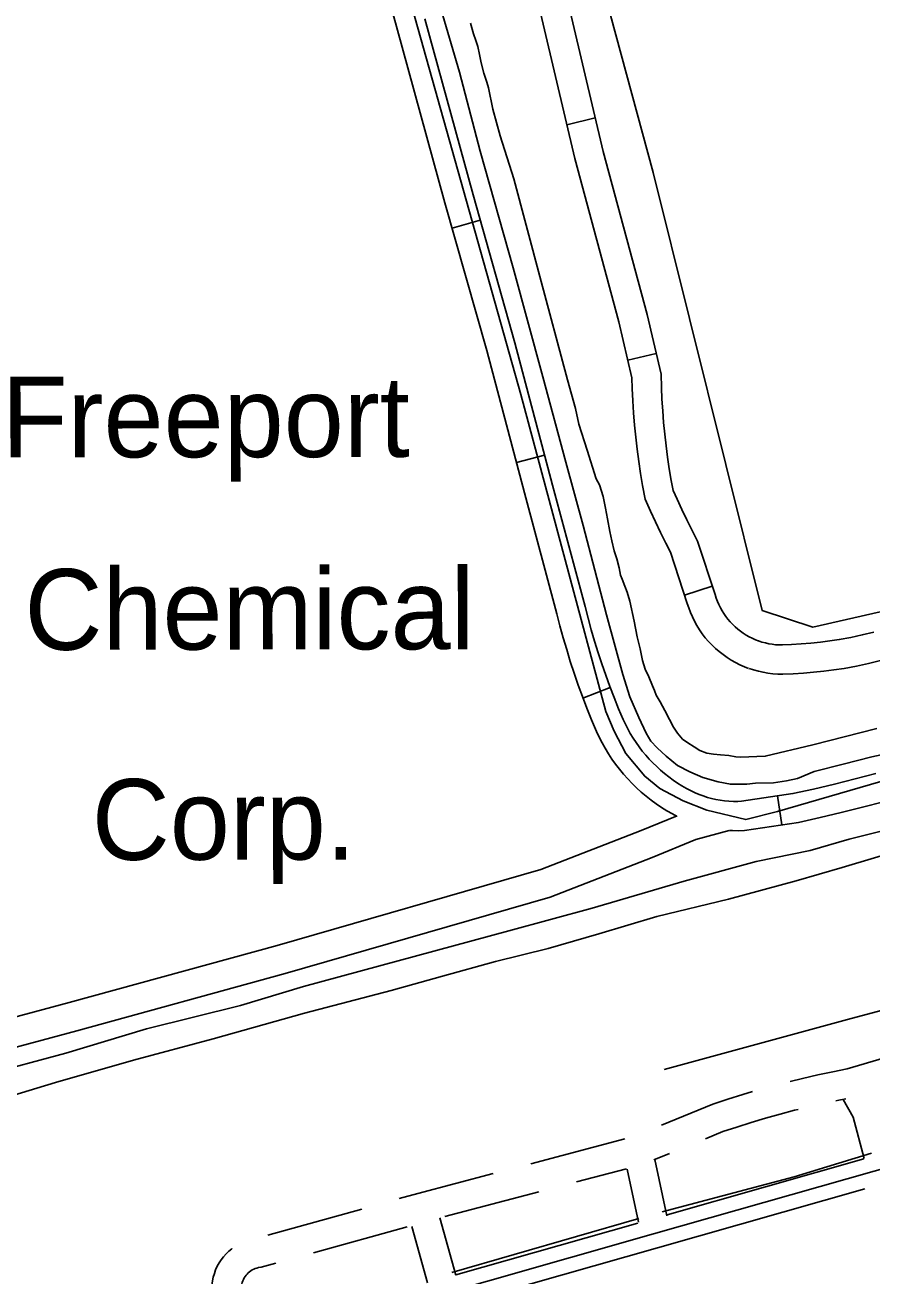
# Model space of a CAD drawing. Extents: x 3419139 to 3457078, y 540382 to 565875.
# Drawn here: x 3441775 to 3442646, y 559786 to 561071 of the extents above; entities that cross this region are included whole.
import ezdxf

# ---------------------------------------------------------------- set-up
doc = ezdxf.new("R2010")
doc.units = 0
for name, color, linetype in [('V-BLDG-IDEN', 7, 'Continuous'), ('V-ROAD-CNTR', 7, 'Continuous'), ('V-TOPO-SHOR', 7, 'Continuous')]:
    doc.layers.add(name, color=color, linetype=linetype)

msp = doc.modelspace()

# ---------------------------------------------------------------- linework, layer by layer
at = {"layer": 'V-ROAD-CNTR'}
for p, q in [((3442361.5, 560975.2), (3442332.3, 560968.3)), ((3442243.3, 560870.1), (3442214.4, 560861.9)), ((3442424.1, 560733.2), (3442394.9, 560726.3)), ((3442309.4, 560628.7), (3442280.4, 560621)), ((3442481.8, 560494), (3442453.3, 560484.7)), ((3442376.9, 560389.8), (3442348.8, 560379)), ((3442548.8, 560278.3), (3442553.3, 560248.6)), ((3442295.3, 559900.3), (3442392, 559925.8)), ((3442394.1, 559894.7), (3442405.9, 559840.4)), ((3442422.6, 559904.7), (3442435.2, 559846.8)), ((3442206.8, 559846), (3442303.5, 559871.5)), ((3442025, 559827), (3442121.4, 559853.7)), ((3442201.6, 559844.7), (3442218.1, 559785.9)), ((3442071.8, 559808.8), (3442168.2, 559835.6)), ((3442173, 559835.7), (3442189.2, 559777.8))]:
    msp.add_line(p, q, dxfattribs=at)
for points in [[(3441943.8, 562082.4), (3441929.2, 562054.6), (3441927, 562022.3), (3441927.9, 561991.4), (3441974.3, 561806.8), (3442015.1, 561686.7), (3442155.5, 561152.1), (3442285.1, 560690.8), (3442372.2, 560365.2), (3442380.9, 560344.8), (3442393, 560321.8), (3442412.4, 560298.5), (3442427.7, 560285.9), (3442451.7, 560273.3), (3442476.2, 560263.8), (3442516.2, 560254), (3442548.8, 560262.4), (3442843.6, 560348)], [(3442109.3, 561243), (3442157.3, 561069.1), (3442207, 560888.1), (3442249.9, 560736.2), (3442288.6, 560590), (3442322, 560465.4), (3442325.1, 560453.2), (3442328.5, 560440.9), (3442332.1, 560428.7), (3442335.8, 560416.5), (3442339.8, 560404.4), (3442344, 560392.3), (3442348.3, 560380.4), (3442352.9, 560368.4), (3442357.7, 560356.6), (3442362.7, 560344.7), (3442365.5, 560338.8), (3442368.5, 560333), (3442371.6, 560327.3), (3442375, 560321.7), (3442378.6, 560316.3), (3442382.4, 560311), (3442386.4, 560305.8), (3442390.5, 560300.8), (3442394.8, 560295.9), (3442399.3, 560291.2), (3442404, 560286.6), (3442408.8, 560282.2), (3442413.8, 560278), (3442418.9, 560274), (3442424.2, 560270.2), (3442429.6, 560266.5), (3442435.1, 560263.1), (3442440.7, 560259.8), (3442444.9, 560257.6)], [(3442328.4, 561115.4), (3442369.7, 560940.9), (3442414.7, 560773.2), (3442429.1, 560712), (3442429.5, 560698.3), (3442430, 560686.3), (3442430.8, 560674.3), (3442431.7, 560662.3), (3442432.9, 560650.3), (3442434.3, 560638.3), (3442435.8, 560626.4), (3442437.6, 560614.5), (3442439.6, 560602.6), (3442441.4, 560592.4), (3442445.5, 560583.4), (3442450.4, 560572.8), (3442455.5, 560562.3), (3442460.7, 560551.9), (3442466.6, 560540.3), (3442484.6, 560485.4), (3442485.9, 560481.6), (3442487.1, 560478.2), (3442488.5, 560475), (3442490.1, 560471.8), (3442491.8, 560468.7), (3442493.7, 560465.7), (3442495.7, 560462.8), (3442497.9, 560459.9), (3442500.2, 560457.2), (3442502.7, 560454.7), (3442505.2, 560452.2), (3442507.9, 560449.9), (3442510.7, 560447.7), (3442513.6, 560445.6), (3442516.6, 560443.7), (3442519.7, 560442), (3442522.9, 560440.4), (3442526.1, 560438.9), (3442529.8, 560437.5)], [(3442299.2, 561108.2), (3442340.6, 560933.6), (3442385.6, 560765.8), (3442399.2, 560708.1), (3442399.5, 560697.2), (3442400.1, 560684.6), (3442400.8, 560672.1), (3442401.8, 560659.6), (3442403.1, 560647.1), (3442404.5, 560634.7), (3442406.1, 560622.2), (3442408, 560609.8), (3442410, 560597.5), (3442412.6, 560583.4), (3442418.2, 560570.9), (3442423.3, 560560), (3442428.5, 560549.1), (3442433.9, 560538.3), (3442438.8, 560528.8), (3442456.1, 560476.1), (3442457.5, 560471.7), (3442459.3, 560467), (3442461.3, 560462.4), (3442463.5, 560457.9), (3442466, 560453.4), (3442468.6, 560449.2), (3442471.5, 560445), (3442474.6, 560441), (3442477.9, 560437.2), (3442481.4, 560433.5), (3442485, 560430), (3442488.8, 560426.7), (3442492.8, 560423.6), (3442496.9, 560420.7), (3442501.2, 560418), (3442505.6, 560415.5), (3442510.1, 560413.2), (3442514.7, 560411.2), (3442519, 560409.5)], [(3442186.2, 561077.1), (3442235.9, 560896.1), (3442278.8, 560744.1), (3442317.6, 560597.8), (3442351, 560473), (3442354.1, 560460.9), (3442357.4, 560449.1), (3442360.8, 560437.3), (3442364.4, 560425.6), (3442368.2, 560414), (3442372.2, 560402.4), (3442376.4, 560390.9), (3442380.8, 560379.4), (3442385.4, 560368), (3442390.1, 560356.9), (3442392.4, 560352), (3442394.9, 560347.2), (3442397.5, 560342.4), (3442400.4, 560337.8), (3442403.4, 560333.2), (3442406.5, 560328.8), (3442409.8, 560324.5), (3442413.3, 560320.3), (3442416.9, 560316.2), (3442420.7, 560312.3), (3442424.6, 560308.5), (3442428.6, 560304.8), (3442432.8, 560301.3), (3442437, 560297.9), (3442441.4, 560294.7), (3442445.9, 560291.6), (3442450.6, 560288.8), (3442455.3, 560286), (3442460, 560283.5), (3442464.1, 560281.6), (3442468.2, 560279.9), (3442472.4, 560278.3), (3442476.7, 560276.9), (3442481.1, 560275.7), (3442485.5, 560274.7), (3442489.9, 560273.9), (3442494.4, 560273.3), (3442498.9, 560272.9), (3442503.4, 560272.7), (3442507.9, 560272.6), (3442511.9, 560272.8), (3442564.7, 560280.7), (3442585.7, 560285.4), (3442607.2, 560290.5), (3442628.6, 560295.8), (3442650, 560301.3)], [(3442529.1, 560437.8), (3442532.8, 560436.5), (3442536.3, 560435.6), (3442539.7, 560434.8), (3442543.2, 560434.3), (3442546.8, 560433.8), (3442550.3, 560433.6), (3442553.8, 560433.5), (3442563.3, 560434), (3442573.2, 560434.6), (3442583.1, 560435.4), (3442592.9, 560436.5), (3442602.7, 560437.7), (3442612.3, 560439.1), (3442624, 560441.3), (3442635.9, 560443.9), (3442647.8, 560446.6)], [(3442519.8, 560409.3), (3442524.2, 560407.8), (3442529.1, 560406.5), (3442534, 560405.4), (3442539, 560404.5), (3442544, 560404), (3442549, 560403.6), (3442554.2, 560403.5), (3442565, 560404), (3442575.4, 560404.7), (3442585.9, 560405.6), (3442596.3, 560406.6), (3442606.7, 560407.9), (3442617.3, 560409.5), (3442630, 560411.9), (3442642.4, 560414.6), (3442654.7, 560417.4)], [(3442499.3, 560242.8), (3442502.5, 560242.7), (3442508.4, 560242.6), (3442514.7, 560242.9), (3442570.2, 560251.2), (3442592.5, 560256.2), (3442614.3, 560261.4), (3442636, 560266.7), (3442657.7, 560272.3)], [(3441735.2, 560043), (3441820.8, 560065.9), (3442034.7, 560124.7), (3442305.7, 560202.7), (3442408.6, 560242.8), (3442445.7, 560258)], [(3441743, 560014), (3441828.6, 560036.9), (3442042.8, 560095.8), (3442315.3, 560174.3), (3442419.8, 560214.9), (3442465, 560233.5), (3442499.1, 560242.7)], [(3439337.9, 558886), (3439890.7, 559037.8), (3440298.7, 559149.2), (3440779.7, 559278.5), (3441232, 559408.4), (3441290.3, 559418.7), (3441333.2, 559434.1), (3441366.9, 559445.9), (3441491, 559493.6), (3441565.2, 559538.3), (3441630.8, 559579.3), (3441672.7, 559604.7), (3441699.1, 559618.6), (3441726.6, 559627.7), (3441821.9, 559657.4), (3442421.5, 559828.3), (3443074, 560013.7), (3443334.7, 560084.3), (3443393.3, 560107.2)], [(3442561.7, 559984.9), (3442574.5, 559988), (3442590.1, 559991.6), (3442605.7, 559994.9), (3442620.5, 559997.8), (3442658.6, 560009.2)], [(3442429.4, 559939.8), (3442482.2, 559961.4), (3442497.7, 559966.6), (3442513, 559971.3), (3442523.1, 559974.4)], [(3442608.9, 559964.9), (3442611.7, 559965.5), (3442619, 559967)], [(3442637.8, 559905.6), (3442626.5, 559948.1), (3442616.3, 559966.4)], [(3442474.7, 559925.9), (3442492.6, 559933.3), (3442506.9, 559938), (3442521.7, 559942.6), (3442536.6, 559947), (3442551.5, 559951.2), (3442566.4, 559955.2), (3442570, 559956)], [(3442421.6, 559904.2), (3442437.7, 559910.8)], [(3442342.2, 559881.7), (3442393.7, 559895.2)], [(3442435.3, 559847.8), (3442637.4, 559905.2)], [(3442160, 559864.4), (3442179.2, 559869.7), (3442256.6, 559890.1)], [(3442230.3, 559758.2), (3442425.6, 559813.9), (3442638.7, 559874.4)], [(3442218.2, 559786), (3442405.1, 559839.2)], [(3441973.1, 559719.8), (3441972.8, 559728.5), (3441967.5, 559774.8), (3441968.1, 559780), (3441968.9, 559783.8), (3441970, 559787.6), (3441971.3, 559791.3), (3441973, 559794.9), (3441974.8, 559798.3), (3441977, 559801.6), (3441979.4, 559804.7), (3441982, 559807.7), (3441984.8, 559810.4), (3441987.8, 559812.9), (3441987.9, 559813)], [(3442003.1, 559721), (3442002.7, 559730.8), (3441997.7, 559774.6), (3441997.7, 559775.1), (3441998.1, 559776.7), (3441998.5, 559778.3), (3441999.1, 559779.9), (3441999.8, 559781.4), (3442000.6, 559782.9), (3442001.5, 559784.3), (3442002.6, 559785.7), (3442003.7, 559786.9), (3442004.9, 559788.1), (3442006.2, 559789.2), (3442007.6, 559790.2), (3442009, 559791.1), (3442010.5, 559791.8), (3442012.1, 559792.5), (3442013.7, 559793), (3442015.3, 559793.5), (3442018.2, 559794), (3442033.3, 559798.2)]]:
    msp.add_lwpolyline(points, dxfattribs=at)
at = {"layer": 'V-TOPO-SHOR'}
msp.add_line((3442214.1, 559788.4), (3442406.1, 559844), dxfattribs=at)
for points in [[(3442185.8, 561877.5), (3442186.2, 561785.1), (3442421.1, 560919.2), (3442532.9, 560469), (3442585, 560451.9), (3442688.9, 560475.4), (3442833.1, 560545.4), (3442954, 560644.2), (3443005.9, 560684.9), (3443069.3, 560719.8), (3443161.6, 560749.1), (3443271.4, 560749.6), (3443369.8, 560709.6), (3443601.4, 560623.9), (3443647.8, 560583.6), (3443659.6, 560531.7), (3443665.6, 560462.4), (3443665.8, 560421.9), (3443665.9, 560398.8), (3443660.2, 560387.2)], [(3442664.9, 560322.8), (3442645.8, 560318.6), (3442616.3, 560311), (3442586.4, 560303.3), (3442569.5, 560296.3), (3442557.9, 560293.7), (3442544.6, 560291.9), (3442526.2, 560291.6), (3442517.1, 560290.3), (3442500.4, 560290.4), (3442487.7, 560292.8), (3442472, 560297.2), (3442458.6, 560303), (3442445.9, 560309.5), (3442434.5, 560319.1), (3442425.2, 560327.8), (3442418.7, 560334.5), (3442413.7, 560343), (3442406.1, 560359), (3442396.9, 560380.2), (3442389.8, 560403.1), (3442373.1, 560464.5), (3442348.9, 560556.3), (3442331.1, 560621.3), (3442307.5, 560709.2), (3442277.1, 560821.3), (3442243.2, 560941.2), (3442221.9, 561022.2), (3442204.8, 561080.7)], [(3442233.4, 561072.8), (3442236.3, 561061.8), (3442238.8, 561054.9), (3442240.8, 561048.5), (3442242.6, 561040.3), (3442244.3, 561031.9), (3442247, 561021.4), (3442249.9, 561012), (3442251.9, 561006.3), (3442256.1, 560984.4), (3442263.9, 560956.8), (3442277.7, 560912.5), (3442304.4, 560812.2), (3442333, 560706.1), (3442341, 560676.6), (3442344.6, 560660.4), (3442353.3, 560633.9), (3442362.4, 560604.2), (3442366, 560598.1), (3442369.6, 560586), (3442372, 560574.3), (3442374.2, 560563.1), (3442376.6, 560550.1), (3442378.6, 560540.6), (3442380.8, 560530.3), (3442383.7, 560522.1), (3442386.2, 560512.7), (3442387.5, 560505.2), (3442389.1, 560501.1), (3442391.7, 560494), (3442394.2, 560487.8)], [(3442394.2, 560487.8), (3442396.9, 560478.4), (3442401.3, 560458.1), (3442404.6, 560441.9), (3442407.7, 560429.6), (3442409.9, 560417.7), (3442412.8, 560408.8), (3442416.6, 560400.8), (3442420.2, 560391.5), (3442422.2, 560386.7), (3442424.2, 560381.9), (3442428.3, 560375), (3442433, 560366.3), (3442437.7, 560356.9), (3442441.8, 560349.2), (3442446.1, 560342.7), (3442451.3, 560336.8), (3442456.7, 560332.9), (3442463.3, 560328.7), (3442468.8, 560325), (3442476, 560322.3), (3442483.1, 560321.3), (3442490.1, 560320.6), (3442498.6, 560319.8), (3442505.9, 560318.6), (3442510.9, 560318.1), (3442536.2, 560319.1), (3442585, 560330.9), (3442650.8, 560347.5)], [(3441733, 559991.3), (3441817.2, 560014), (3441900.4, 560039), (3441996.7, 560063.1), (3442061.6, 560082.5), (3442158.8, 560108.7), (3442272.8, 560139.6), (3442358.4, 560163.1), (3442452.8, 560190.9), (3442526.7, 560210.8), (3442582.5, 560222.2), (3442622.5, 560233.8), (3442677.4, 560247.7)], [(3442678.2, 560223.5), (3442615.2, 560204.9), (3442567.8, 560191.2), (3442498.4, 560172.4), (3442424.9, 560154.4), (3442365.1, 560136.7), (3442313, 560121.6), (3442259, 560108.3), (3442204.4, 560093.1), (3442151.7, 560078.2), (3442062.6, 560054.9), (3441968.8, 560028.8), (3441886.8, 560006.7), (3441806.8, 559983.9), (3441714, 559955.8)], [(3442432.3, 559997.1), (3442624.4, 560049.7), (3442822.6, 560102.3), (3443029.1, 560160.2), (3443171.2, 560194.5)], [(3442430.1, 559850.7), (3442565.9, 559887), (3442645.5, 559911.1)]]:
    msp.add_lwpolyline(points, dxfattribs=at)

# ---------------------------------------------------------------- texts
at = {"layer": 'V-BLDG-IDEN'}
for s, p in [('Freeport', (3441751.4, 560626.2)), ('Chemical', (3441774.9, 560428.5)), ('Corp.', (3441844.1, 560212.6))]:
    msp.add_text(s, height=83, rotation=0.088, dxfattribs=at).set_placement(p)

doc.saveas('drawing.dxf')
